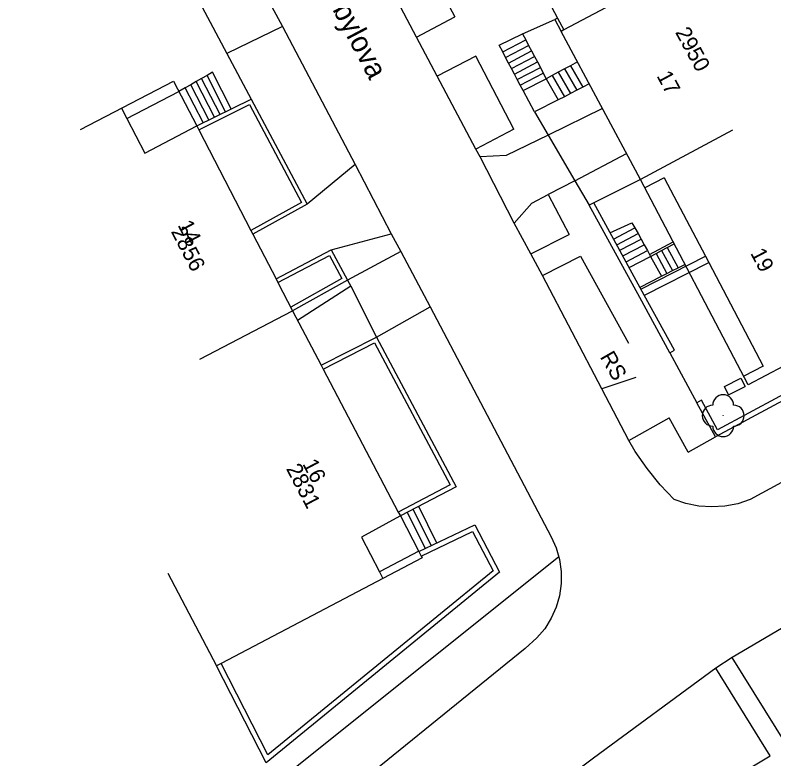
# Model space of a CAD drawing. Extents: x -584400 to -581602, y -1210894 to -1208793.
# Drawn here: x -582077.01 to -582040.75, y -1209408.27 to -1209372.73 of the extents above; entities that cross this region are included whole.
import ezdxf

# ---------------------------------------------------------------- set-up
doc = ezdxf.new("R2010")
doc.units = 0
for name, color, linetype in [('BUDOVY_MĚŘ', 7, 'Continuous'), ('NÁZVY_ULIC_TOK_SMĚR', 7, 'Continuous'), ('POMOC_POPIS', 7, 'Continuous'), ('ROZHRANÍ_PLOCH', 7, 'Continuous'), ('ZELEŇ', 7, 'Continuous'), ('ZN_DOPLŇKOVÉ', 7, 'Continuous'), ('Č_POPIS_EVID', 7, 'Continuous')]:
    doc.layers.add(name, color=color, linetype=linetype)

msp = doc.modelspace()

# ---------------------------------------------------------------- linework, layer by layer
at = {"layer": 'BUDOVY_MĚŘ'}
for points in [[(-582046.5, -1209371.15), (-582050.78, -1209373.44), (-582050.91, -1209373.51)], [(-582047.13, -1209380.59), (-582050.91, -1209373.51)], [(-582073.88, -1209378.2), (-582069.44, -1209375.89), (-582068.33, -1209378.02), (-582068.23, -1209378.21), (-582065.74, -1209383.02), (-582065.65, -1209383.2), (-582064.54, -1209385.33), (-582064.45, -1209385.51), (-582063.75, -1209386.86)], [(-582042.72, -1209378.23), (-582047.13, -1209380.59)], [(-582034.79, -1209386.45), (-582036.13, -1209387.14), (-582036.06, -1209387.27), (-582041.98, -1209390.39), (-582047.13, -1209380.59)], [(-582068.19, -1209389.17), (-582063.75, -1209386.86)], [(-582063.75, -1209386.86), (-582062.39, -1209389.46), (-582062.29, -1209389.64), (-582058.7, -1209396.48), (-582058.6, -1209396.66), (-582057.71, -1209398.36), (-582057.6, -1209398.58), (-582057.55, -1209398.67), (-582067.17, -1209403.71), (-582067.39, -1209403.83)], [(-582069.71, -1209399.4), (-582067.39, -1209403.83)]]:
    msp.add_lwpolyline(points, dxfattribs=at)
at = {"layer": 'ROZHRANÍ_PLOCH'}
for points in [[(-582067.49, -1209367.25), (-582064.24, -1209373.28)], [(-582070.81, -1209368.34), (-582070.33, -1209368.09), (-582066.89, -1209374.56)], [(-582057.73, -1209369.54), (-582055.99, -1209372.81)], [(-582057.83, -1209373.79), (-582059.18, -1209371.21)], [(-582057.83, -1209373.79), (-582055.99, -1209372.81)], [(-582052.76, -1209373.62), (-582051.22, -1209372.94)], [(-582064.24, -1209373.28), (-582066.89, -1209374.56)], [(-582064.24, -1209373.28), (-582060.76, -1209379.87)], [(-582053.71, -1209374.49), (-582053.88, -1209374.17), (-582052.76, -1209373.62)], [(-582052.76, -1209373.62), (-582052.61, -1209373.91)], [(-582056.84, -1209375.65), (-582057.83, -1209373.79)], [(-582053.71, -1209374.49), (-582052.61, -1209373.91)], [(-582052.61, -1209373.91), (-582052.47, -1209374.18)], [(-582053.57, -1209374.75), (-582052.47, -1209374.18)], [(-582052.47, -1209374.18), (-582052.33, -1209374.44)], [(-582066.89, -1209374.56), (-582065.73, -1209376.75)], [(-582053.17, -1209378.18), (-582055, -1209374.69), (-582056.84, -1209375.65)], [(-582053.57, -1209374.75), (-582053.71, -1209374.49)], [(-582053.43, -1209375.02), (-582052.33, -1209374.44)], [(-582053.29, -1209375.28), (-582052.19, -1209374.71)], [(-582052.33, -1209374.44), (-582052.19, -1209374.71)], [(-582052.19, -1209374.71), (-582052.05, -1209374.97)], [(-582053.43, -1209375.02), (-582053.57, -1209374.75)], [(-582053.29, -1209375.28), (-582053.43, -1209375.02)], [(-582053.15, -1209375.55), (-582052.05, -1209374.97)], [(-582052.05, -1209374.97), (-582051.91, -1209375.24)], [(-582050.13, -1209374.97), (-582050.47, -1209375.15)], [(-582053.15, -1209375.55), (-582053.29, -1209375.28)], [(-582053.01, -1209375.81), (-582051.91, -1209375.24)], [(-582051.91, -1209375.24), (-582051.77, -1209375.5)], [(-582050.76, -1209375.3), (-582051.05, -1209375.46)], [(-582050.47, -1209375.15), (-582050.76, -1209375.3)], [(-582050.76, -1209375.3), (-582050.17, -1209376.32)], [(-582050.47, -1209375.15), (-582049.88, -1209376.17)], [(-582068.1, -1209375.76), (-582068.36, -1209375.91)], [(-582067.84, -1209375.61), (-582068.1, -1209375.76)], [(-582067.22, -1209377.48), (-582068.1, -1209375.76)], [(-582066.68, -1209377.21), (-582067.58, -1209375.46), (-582067.84, -1209375.61)], [(-582066.95, -1209377.35), (-582067.84, -1209375.61)], [(-582055, -1209379.13), (-582056.84, -1209375.65)], [(-582053.01, -1209375.81), (-582053.15, -1209375.55)], [(-582052.87, -1209376.08), (-582051.77, -1209375.5)], [(-582052.73, -1209376.34), (-582051.63, -1209375.77)], [(-582051.77, -1209375.5), (-582051.63, -1209375.77)], [(-582051.34, -1209375.62), (-582051.63, -1209375.77)], [(-582051.63, -1209375.77), (-582051.06, -1209376.78)], [(-582051.05, -1209375.46), (-582051.34, -1209375.62)], [(-582051.34, -1209375.62), (-582050.76, -1209376.63)], [(-582051.05, -1209375.46), (-582050.47, -1209376.48)], [(-582068.62, -1209376.06), (-582068.88, -1209376.21)], [(-582068.36, -1209375.91), (-582068.62, -1209376.06)], [(-582067.76, -1209377.74), (-582068.62, -1209376.06)], [(-582067.49, -1209377.61), (-582068.36, -1209375.91)], [(-582052.87, -1209376.08), (-582053.01, -1209375.81)], [(-582052.73, -1209376.34), (-582052.87, -1209376.08)], [(-582049.57, -1209376.01), (-582049.88, -1209376.17)], [(-582071.67, -1209377.67), (-582069.19, -1209376.38)], [(-582068.88, -1209376.21), (-582069.19, -1209376.38)], [(-582068.03, -1209377.87), (-582068.88, -1209376.21)], [(-582052.19, -1209377.36), (-582052.73, -1209376.34)], [(-582050.47, -1209376.48), (-582050.76, -1209376.63)], [(-582050.17, -1209376.32), (-582050.47, -1209376.48)], [(-582049.88, -1209376.17), (-582050.17, -1209376.32)], [(-582051.06, -1209376.78), (-582052.19, -1209377.36)], [(-582050.76, -1209376.63), (-582051.06, -1209376.78)], [(-582071.93, -1209377.18), (-582071.67, -1209377.67)], [(-582048.94, -1209377.2), (-582051.54, -1209378.46)], [(-582052.19, -1209377.36), (-582051.54, -1209378.46)], [(-582071.67, -1209377.67), (-582070.82, -1209379.32), (-582068.33, -1209378.02)], [(-582053.17, -1209378.18), (-582055, -1209379.13)], [(-582051.54, -1209378.46), (-582053.55, -1209379.44), (-582054.78, -1209379.51)], [(-582051.54, -1209378.46), (-582050.26, -1209380.65)], [(-581998.47, -1209378.51), (-582024.46, -1209392.67), (-582042.74, -1209403.43)], [(-582054.78, -1209379.51), (-582055, -1209379.13)], [(-582050.26, -1209380.65), (-582047.79, -1209379.35)], [(-582053.16, -1209382.67), (-582054.78, -1209379.51)], [(-582060.76, -1209379.87), (-582063.05, -1209381.77)], [(-582060.76, -1209379.87), (-582059.04, -1209383.18)], [(-582045.99, -1209380.5), (-582046.92, -1209380.99)], [(-582045.99, -1209380.5), (-582044.02, -1209384.25)], [(-582050.26, -1209380.65), (-582051.53, -1209381.31)], [(-582050.26, -1209380.65), (-582049.58, -1209381.82)], [(-582053.16, -1209382.67), (-582052.32, -1209381.72), (-582051.53, -1209381.31)], [(-582051.53, -1209381.31), (-582050.53, -1209383.21)], [(-582052.36, -1209384.13), (-582053.16, -1209382.67)], [(-582048.59, -1209383.13), (-582047.53, -1209382.65), (-582047.39, -1209382.9)], [(-582048.41, -1209383.43), (-582047.39, -1209382.9)], [(-582047.39, -1209382.9), (-582047.24, -1209383.17)], [(-582061.91, -1209383.95), (-582059.04, -1209383.18)], [(-582059.04, -1209383.18), (-582058.58, -1209384.03)], [(-582052.36, -1209384.13), (-582050.53, -1209383.21)], [(-582048.26, -1209383.7), (-582047.24, -1209383.17)], [(-582047.24, -1209383.17), (-582047.09, -1209383.44)], [(-582048.11, -1209383.97), (-582047.09, -1209383.44)], [(-582047.96, -1209384.24), (-582046.94, -1209383.71)], [(-582047.09, -1209383.44), (-582046.94, -1209383.71)], [(-582046.94, -1209383.71), (-582046.79, -1209383.98)], [(-582046.69, -1209384.17), (-582045.56, -1209383.57)], [(-582045.85, -1209383.84), (-582045.51, -1209383.66)], [(-582058.58, -1209384.03), (-582061.13, -1209385.4), (-582060.96, -1209385.69)], [(-582058.58, -1209384.03), (-582057.18, -1209386.67)], [(-582051.81, -1209385.17), (-582052.36, -1209384.13)], [(-582047.81, -1209384.52), (-582046.79, -1209383.98)], [(-582046.79, -1209383.98), (-582046.69, -1209384.17)], [(-582046.64, -1209384.26), (-582046.38, -1209384.12)], [(-582046.38, -1209384.12), (-582046.12, -1209383.98)], [(-582046.38, -1209384.12), (-582045.86, -1209385.08)], [(-582046.12, -1209383.98), (-582045.85, -1209383.84)], [(-582046.12, -1209383.98), (-582045.59, -1209384.94)], [(-582045.85, -1209383.84), (-582045.32, -1209384.8)], [(-582051.81, -1209385.17), (-582049.99, -1209384.25), (-582047.7, -1209388.41)], [(-582047.66, -1209384.79), (-582046.64, -1209384.26)], [(-582047.1, -1209385.82), (-582044.02, -1209384.25)], [(-582046.69, -1209384.17), (-582046.64, -1209384.26)], [(-582046.64, -1209384.26), (-582046.12, -1209385.21)], [(-582044.02, -1209384.25), (-582043.86, -1209384.55)], [(-582046.93, -1209386.12), (-582043.86, -1209384.55)], [(-582045.59, -1209384.94), (-582045.32, -1209384.8)], [(-582045.32, -1209384.8), (-582045, -1209384.64)], [(-582043.86, -1209384.55), (-582041.26, -1209389.5), (-582042.19, -1209389.99)], [(-582048.97, -1209390.59), (-582051.81, -1209385.17)], [(-582047.14, -1209385.73), (-582046.12, -1209385.21)], [(-582046.12, -1209385.21), (-582045.86, -1209385.08)], [(-582045.86, -1209385.08), (-582045.59, -1209384.94)], [(-582060.96, -1209385.69), (-582063.51, -1209387.32)], [(-582060.96, -1209385.69), (-582059.74, -1209388.12), (-582057.18, -1209386.67)], [(-582057.18, -1209386.67), (-582051.39, -1209397.66), (-582051.16, -1209398.18), (-582051, -1209398.74), (-582050.92, -1209399.31), (-582050.92, -1209399.89), (-582051, -1209400.47), (-582051.16, -1209401.02), (-582051.39, -1209401.55), (-582051.7, -1209402.05), (-582052.07, -1209402.49), (-582052.63, -1209402.99), (-582062.81, -1209411.25)], [(-582026.91, -1209387.75), (-582041.88, -1209395.88), (-582042.47, -1209396.08), (-582043.09, -1209396.19), (-582043.71, -1209396.23), (-582044.34, -1209396.19), (-582044.95, -1209396.07), (-582045.51, -1209395.88), (-582046.19, -1209395.17), (-582046.81, -1209394.4), (-582047.37, -1209393.58), (-582047.68, -1209393.05)], [(-582047.34, -1209390.05), (-582048.97, -1209390.59)], [(-582042.91, -1209390.88), (-582043.11, -1209390.48), (-582042.32, -1209390.07), (-582042.12, -1209390.47)], [(-582047.68, -1209393.05), (-582048.97, -1209390.59)], [(-582042.91, -1209390.88), (-582042.12, -1209390.47)], [(-582047.68, -1209393.05), (-582045.76, -1209391.98)], [(-582044.85, -1209393.61), (-582045.76, -1209391.98)], [(-582044.85, -1209393.61), (-582043.54, -1209392.88)], [(-582058, -1209396.34), (-582057.13, -1209398.08)], [(-582057.74, -1209396.2), (-582056.87, -1209397.95)], [(-582058.62, -1209396.67), (-582060.45, -1209397.67), (-582059.6, -1209399.33)], [(-582058.27, -1209396.48), (-582057.41, -1209398.21)], [(-582064.43, -1209409.31), (-582051.03, -1209398.6)], [(-582057.72, -1209398.34), (-582059.6, -1209399.33)], [(-582059.6, -1209399.33), (-582059.44, -1209399.65)], [(-582027.83, -1209400.35), (-582040.12, -1209407.65), (-582042.74, -1209403.43)], [(-582042.74, -1209403.43), (-582043.52, -1209403.93)], [(-582043.52, -1209403.93), (-582049.37, -1209408.23), (-582055.17, -1209412.59), (-582060.93, -1209417.02), (-582066.63, -1209421.51), (-582072.28, -1209426.06), (-582077.01, -1209429.95)], [(-582053.68, -1209416.04), (-582053.81, -1209415.83), (-582040.92, -1209408.13), (-582043.52, -1209403.93)]]:
    msp.add_lwpolyline(points, dxfattribs=at)
at = {"layer": 'ZELEŇ'}
msp.add_circle((-582043.17, -1209391.87), 0.0005, dxfattribs=at)
for centre, start, end in [((-582043.17, -1209391.37), 0, 180), ((-582043.67, -1209391.87), 90, 270), ((-582042.67, -1209391.87), 270, 90), ((-582043.17, -1209392.37), 180, 360)]:
    msp.add_arc(centre, 0.5, start, end, dxfattribs=at)
at = {"layer": 'ZN_DOPLŇKOVÉ'}
for points in [[(-582052.21, -1209370.76), (-582051.09, -1209372.87)], [(-582051.09, -1209372.87), (-582051.22, -1209372.94), (-582050.91, -1209373.51)], [(-582051.09, -1209372.87), (-582050.78, -1209373.44)], [(-582068.33, -1209378.02), (-582065.73, -1209376.75), (-582063.05, -1209381.77), (-582065.65, -1209383.2)], [(-582068.23, -1209378.21), (-582065.81, -1209377.01), (-582063.32, -1209381.69), (-582065.74, -1209383.02)], [(-582047.13, -1209380.59), (-582049.36, -1209381.7)], [(-582049.36, -1209381.7), (-582049.58, -1209381.82)], [(-582045.72, -1209388.86), (-582047.16, -1209386.23), (-582049.58, -1209381.82)], [(-582045.72, -1209388.86), (-582045.5, -1209388.74), (-582046.94, -1209386.11), (-582049.36, -1209381.7)], [(-582064.54, -1209385.33), (-582061.91, -1209383.95), (-582061.13, -1209385.4), (-582063.75, -1209386.86)], [(-582064.45, -1209385.51), (-582061.99, -1209384.22), (-582061.4, -1209385.32), (-582063.84, -1209386.69)], [(-582028.62, -1209384.58), (-582043.44, -1209392.54), (-582044.21, -1209391.13), (-582044.43, -1209391.25)], [(-582028.62, -1209384.58), (-582028.5, -1209384.8), (-582043.54, -1209392.88), (-582044.43, -1209391.25)], [(-582062.39, -1209389.46), (-582059.74, -1209388.12), (-582055.94, -1209395.27), (-582058.6, -1209396.66)], [(-582062.29, -1209389.64), (-582059.83, -1209388.39), (-582056.22, -1209395.18), (-582058.7, -1209396.48)], [(-582045.72, -1209388.86), (-582044.43, -1209391.25)], [(-582057.71, -1209398.36), (-582055.04, -1209397.08), (-582053.86, -1209399.35), (-582065.01, -1209408.46), (-582067.39, -1209403.83)], [(-582057.6, -1209398.58), (-582055.15, -1209397.41), (-582054.17, -1209399.28), (-582064.93, -1209408.07), (-582067.17, -1209403.71)]]:
    msp.add_lwpolyline(points, dxfattribs=at)

# ---------------------------------------------------------------- texts
at = {"layer": 'NÁZVY_ULIC_TOK_SMĚR'}
msp.add_text('Přibylova', height=1, rotation=297.7178, dxfattribs=at).set_placement((-582062.62, -1209371.01))
at = {"layer": 'POMOC_POPIS'}
msp.add_text('RS', height=0.75, rotation=299.8337, dxfattribs=at).set_placement((-582049.08, -1209389.06))
at = {"layer": 'Č_POPIS_EVID'}
for s, rotation, p in [('2950', 298.5106, (-582045.48, -1209373.55)), ('17', 298.1586, (-582046.37, -1209375.63)), ('14', 297.4089, (-582069.26, -1209382.76)), ('2856', 297.4089, (-582069.58, -1209383.07)), ('19', 297.6829, (-582041.89, -1209384.1)), ('2831', 297.7178, (-582064.08, -1209394.4)), ('16', 297.7178, (-582063.3, -1209394.17))]:
    msp.add_text(s, height=0.75, rotation=rotation, dxfattribs=at).set_placement(p)

doc.saveas('drawing.dxf')
